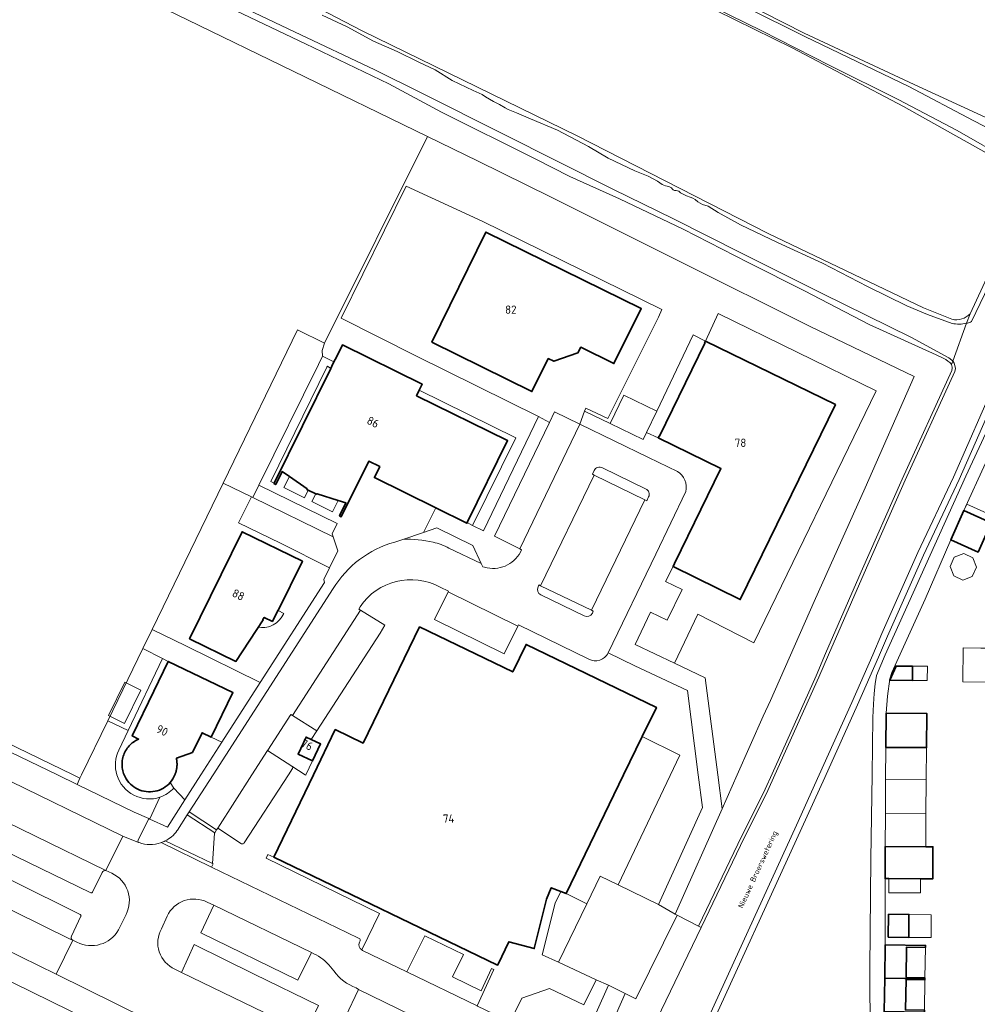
# Model space of a CAD drawing. Header units: metres. Extents: x 149984 to 156489, y 469398 to 478068.
# Tile 375 of 656: x 153092 to 153248, y 472963 to 473123. Entities that reach past the tile are written whole.
import ezdxf
from ezdxf.enums import TextEntityAlignment as Align

# ---------------------------------------------------------------- set-up
doc = ezdxf.new("R2010")
doc.units = ezdxf.units.M
doc.header["$LTSCALE"] = 0.75
for name, color, linetype, lineweight in [('B-WE-GR-BEPLANTING_CULTUUR_BOSPLANTSOEN-GV', 252, 'Continuous', 18), ('B-WE-GR-BEPLANTING_CULTUUR_HEESTERS-GV', 252, 'Continuous', 18), ('B-WE-GR-GRAS-GV', 252, 'Continuous', 13), ('B-WE-GR-GROENVOORZIENING-GV', 252, 'Continuous', 18), ('B-WE-OG-BEBOUWING-GV', 6, 'Continuous', 35), ('B-WE-OG-BEBOUWING-T18', 1, 'Continuous', 18), ('B-WE-OG-BEBOUWING_LUIFEL-GV', 6, 'Continuous', 18), ('B-WE-OG-BEBOUWING_OVERBOUWING-GV', 6, 'Continuous', 18), ('B-WE-OG-TERREIN_BEGROEID-GV', 252, 'Continuous', 18), ('B-WE-OG-TERREIN_ERF-GV', 252, 'Continuous', 18), ('B-WE-OG-TERREIN_OEVER-GV', 252, 'Continuous', 18), ('B-WE-OG-TOPOGRAFIE-T18', 7, 'Continuous', 18), ('B-WE-OG-WATER_SLOOT-GV', 252, 'Continuous', 18), ('B-WE-VH-GESLOTENVERHARDING_ASFALT-GV', 252, 'Continuous', 18), ('B-WE-VH-OPENVERHARDING_BETONELEMENT-GV', 252, 'Continuous', 18), ('B-WE-VH-OPENVERHARDING_BETONSTRAATSTEEN-GV', 252, 'Continuous', 18), ('B-WE-VH-OPENVERHARDING_TEGEL-GV', 252, 'Continuous', 18)]:
    doc.layers.add(name, color=color, linetype=linetype, lineweight=lineweight)
doc.styles.add('NLCS-ISO-M500-T18', font='NLCS-ISO.ttf', dxfattribs={"height": 0.9})
doc.styles.add('NLCS-ISO-M750-T18', font='NLCS-ISO.ttf', dxfattribs={"height": 1.35})

msp = doc.modelspace()

# ---------------------------------------------------------------- linework, layer by layer
at = {"layer": 'B-WE-GR-BEPLANTING_CULTUUR_BOSPLANTSOEN-GV', "flags": 128}
msp.add_lwpolyline([(153208.963, 473028.588), (153198.001, 473033.954), (153196.773, 473031.525), (153199.471, 473030.198), (153197.048, 473025.206), (153194.343, 473026.533), (153191.832, 473021.275), (153198.232, 473018.233), (153202.04, 473026.198), (153211.169, 473021.522), (153231.098, 473062.604), (153205.38, 473075.184), (153203.28, 473070.686), (153224.46, 473060.353)], close=True, dxfattribs=at)
at = {"layer": 'B-WE-GR-BEPLANTING_CULTUUR_HEESTERS-GV', "flags": 128}
for points in [[(153141.236, 473070.379), (153136.828, 473072.519), (153124.71, 473047.566), (153129.309, 473045.314), (153129.539, 473045.201), (153130.528, 473047.22), (153140.249, 473066.897), (153140.891, 473068.223), (153140.846, 473069.182)], [(153097.679, 473000), (153100.882, 472998.452), (153101.37, 472999.462), (153100.263, 473000), (153047.26, 473025.71), (153047.08, 473024.51), (153076.35, 473010.31)], [(153189.951, 473000), (153180.598, 472980.668), (153183.938, 472978.975), (153186.152, 472983.526), (153189.058, 472982.103), (153199.084, 473003.219), (153192.971, 473006.243)]]:
    msp.add_lwpolyline(points, close=True, dxfattribs=at)
at = {"layer": 'B-WE-GR-BEPLANTING_CULTUUR_HEESTERS-GV'}
for points in [[(153122.097, 472979.272, 0.4234719), (153115.589, 472977)], [(153114.649, 472974.947, 0.4424172), (153116.841, 472968.352)], [(153141.897, 472969.075, 0.1138551), (153139.074, 472971.046)], [(153146.386, 472965.296, -0.1558125), (153142.738, 472968.078)]]:
    msp.add_lwpolyline(points, format="xyb", dxfattribs=at)
at = {"layer": 'B-WE-GR-BEPLANTING_CULTUUR_HEESTERS-GV', "flags": 128}
for points in [[(153139.074, 472971.046), (153136.868, 472966.57), (153121.059, 472974.294), (153123.178, 472978.777), (153122.097, 472979.272)], [(153115.589, 472977), (153114.649, 472974.947)], [(153116.841, 472968.352), (153117.91, 472967.806), (153119.973, 472972.363), (153129.762, 472967.526), (153140.214, 472962.405), (153138.15, 472958.17), (153138.092, 472958.041)], [(153142.738, 472968.078), (153141.897, 472969.075)], [(153140.088, 472954.333), (153142.14, 472958.44), (153151.368, 472953.868), (153152.666, 472956.605), (153144.623, 472960.574), (153146.753, 472965.018), (153146.386, 472965.296)]]:
    msp.add_lwpolyline(points, dxfattribs=at)
at = {"layer": 'B-WE-GR-GRAS-GV', "flags": 128}
for points in [[(153254.427, 473098.312), (153235.559, 473108.918), (153217.422, 473118.472), (153105.98, 473173.32), (153067.642, 473192.846), (152948.175, 473260.492), (152942.698, 473263.593), (152939.628, 473256.245)], [(152949.829, 473263.97), (153064.257, 473199.769), (153124.185, 473168.151), (153173.008, 473144.51), (153219.373, 473120.856), (153237.279, 473112.528), (153255.822, 473104.006)], [(152939.242, 473232.577), (152949.428, 473226.095), (153019.271, 473187.676), (153047.356, 473173.105), (153073.046, 473158.58), (153095.032, 473147.871), (153117.984, 473136.578), (153147.326, 473121.274), (153182.356, 473104.168), (153213.522, 473088.237), (153238.792, 473076.113), (153243.448, 473074.259)], [(153246.39, 473075.141), (153252.608, 473088.532), (153255.713, 473095.675)]]:
    msp.add_lwpolyline(points, dxfattribs=at)
at = {"layer": 'B-WE-GR-GRAS-GV'}
msp.add_lwpolyline([(153243.448, 473074.259, 0.2693208), (153246.39, 473075.141)], format="xyb", dxfattribs=at)
at = {"layer": 'B-WE-GR-GROENVOORZIENING-GV', "flags": 128}
msp.add_lwpolyline([(153053.46, 473027.38), (153053.23, 473028.11), (153052.23, 473027.9), (153051.01, 473032.38), (153049.94, 473037.64), (153048.47, 473037.42), (153048.312, 473038.36), (153043.65, 473037.52), (153043.76, 473036.33), (153047.26, 473025.71), (153100.263, 473000), (153101.37, 472999.462), (153101.63, 473000), (153105.9, 473008.833), (153111.611, 473020.592), (153113.133, 473023.727), (153124.71, 473047.566), (153136.828, 473072.519), (153141.236, 473070.379), (153158.01, 473104.022), (153136.12, 473114.7), (153118.91, 473123.04), (153100.37, 473132.08)], dxfattribs=at)
at = {"layer": 'B-WE-OG-BEBOUWING-GV', "flags": 128}
for points in [[(153158.673, 473070.524), (153174.996, 473062.473), (153177.66, 473067.856), (153178.585, 473067.415), (153182.495, 473068.777), (153182.957, 473069.706), (153188.377, 473067.023), (153192.814, 473075.987), (153167.505, 473088.454)], [(153195.598, 473054.921), (153205.798, 473049.92), (153198.254, 473034.472), (153198.001, 473033.954), (153208.963, 473028.588), (153224.46, 473060.353), (153203.28, 473070.686), (153203.144, 473070.407), (153203.192, 473070.386), (153195.783, 473055.198), (153195.726, 473055.212)], [(153142.756, 473067.298), (153142.418, 473066.611), (153142.24, 473066.252), (153133.024, 473047.566), (153132.976, 473047.468), (153133.267, 473047.327), (153134.301, 473049.448), (153135.482, 473048.626), (153138.377, 473046.613), (153138.334, 473046.516), (153138.566, 473046.403), (153139.791, 473045.806), (153139.943, 473045.732), (153139.992, 473045.83), (153143.429, 473044.731), (153144.707, 473044.323), (153143.665, 473042.199), (153143.948, 473042.066), (153148.412, 473051.128), (153150.211, 473050.241), (153149.331, 473048.458), (153159.335, 473043.522), (153164.402, 473041.022), (153164.449, 473041.118), (153171.03, 473054.493), (153156.214, 473061.8), (153156.656, 473062.697), (153157.129, 473063.657), (153144.124, 473070.071), (153143.141, 473068.079)], [(153243.255, 473038.3), (153247.717, 473036.31), (153249.844, 473041.078), (153245.381, 473043.068)], [(153119.213, 473022.192), (153126.735, 473018.512), (153131.21, 473025.28), (153131.143, 473025.324), (153131.388, 473025.681), (153132.727, 473025.033), (153133.6, 473026.811), (153133.678, 473026.78), (153137.621, 473034.82), (153127.767, 473039.64)], [(153147.523, 473005.181), (153142.958, 473007.385), (153139.393, 473000), (153132.931, 472986.614), (153169.42, 472969.004), (153169.507, 472969.181), (153171.27, 472972.813), (153175.398, 472971.712), (153177.361, 472979.735), (153178.152, 472981.629), (153179.734, 472981.007), (153180.598, 472980.668), (153189.951, 473000), (153192.971, 473006.243), (153195.279, 473011.015), (153174.053, 473021.284), (153171.875, 473016.783), (153156.689, 473024.13)], [(153122.768, 473006.137), (153126.289, 473013.427), (153115.762, 473018.511), (153113.413, 473013.648), (153109.891, 473006.355), (153110.917, 473005.836), (153110.699, 473005.734), (153110.487, 473005.621), (153110.281, 473005.496), (153110.083, 473005.361), (153109.892, 473005.215), (153109.708, 473005.059), (153109.534, 473004.894), (153109.369, 473004.719), (153109.213, 473004.536), (153109.067, 473004.345), (153108.932, 473004.146), (153108.808, 473003.94), (153108.695, 473003.728), (153108.593, 473003.51), (153108.504, 473003.287), (153108.426, 473003.059), (153108.361, 473002.828), (153108.308, 473002.593), (153108.268, 473002.356), (153108.241, 473002.118), (153108.226, 473001.878), (153108.225, 473001.637), (153108.236, 473001.397), (153108.26, 473001.158), (153108.297, 473000.92), (153108.347, 473000.685), (153108.41, 473000.453), (153108.484, 473000.224), (153108.571, 473000), (153108.724, 472999.671), (153108.904, 472999.356), (153109.108, 472999.057), (153109.336, 472998.775), (153109.586, 472998.512), (153109.857, 472998.271), (153110.146, 472998.052), (153110.452, 472997.857), (153110.773, 472997.688), (153111.106, 472997.545), (153111.45, 472997.43), (153111.802, 472997.342), (153112.159, 472997.284), (153112.521, 472997.255), (153112.883, 472997.255), (153113.245, 472997.284), (153113.603, 472997.343), (153113.955, 472997.43), (153114.298, 472997.545), (153114.632, 472997.688), (153114.952, 472997.857), (153115.258, 472998.052), (153115.547, 472998.271), (153115.818, 472998.513), (153116.068, 472998.775), (153116.296, 472999.057), (153116.5, 472999.357), (153116.68, 472999.672), (153116.833, 473000), (153116.869, 473000.089), (153116.903, 473000.178), (153116.935, 473000.268), (153116.965, 473000.359), (153116.993, 473000.45), (153117.019, 473000.542), (153117.044, 473000.634), (153117.066, 473000.727), (153117.086, 473000.82), (153117.104, 473000.914), (153117.121, 473001.008), (153117.135, 473001.103), (153117.147, 473001.197), (153117.158, 473001.292), (153117.166, 473001.387), (153117.172, 473001.483), (153117.176, 473001.578), (153117.179, 473001.674), (153117.179, 473001.769), (153117.177, 473001.865), (153117.173, 473001.96), (153117.167, 473002.055), (153117.159, 473002.15), (153117.149, 473002.245), (153117.137, 473002.34), (153117.123, 473002.435), (153117.107, 473002.529), (153117.089, 473002.623), (153117.069, 473002.716), (153119.678, 473003.666), (153121.256, 473006.873)], [(153237.006, 473015.417), (153237.028, 473017.726), (153234.342, 473017.752), (153233.322, 473015.452)], [(153232.685, 473004.492), (153239.315, 473004.454), (153239.347, 473010.023), (153232.717, 473010.061)], [(153139.26, 473002.281), (153140.56, 473005.05), (153139.05, 473005.759), (153138.196, 473006.16), (153136.896, 473003.391)], [(153232.577, 472988.335), (153232.546, 472983.104), (153233.154, 472983.1), (153238.341, 472983.07), (153239.146, 472983.065), (153240.31, 472983.059), (153240.336, 472988.29), (153239.177, 472988.296)], [(153233.111, 472977.293), (153233.076, 472973.568), (153236.402, 472973.537), (153236.437, 472977.262)], [(153232.494, 472966.886), (153239.043, 472966.771), (153239.046, 472966.936), (153235.967, 472966.99), (153236.054, 472971.939), (153239.133, 472971.885), (153239.139, 472972.215), (153232.59, 472972.33)], [(153239.043, 472966.771), (153232.494, 472966.886), (153232.399, 472961.442), (153238.948, 472961.327), (153238.954, 472961.657), (153235.874, 472961.711), (153235.961, 472966.66), (153239.041, 472966.606)]]:
    msp.add_lwpolyline(points, close=True, dxfattribs=at)
at = {"layer": 'B-WE-OG-BEBOUWING_LUIFEL-GV', "flags": 128}
for points in [[(153245.381, 473043.068), (153249.844, 473041.078), (153250.316, 473042.136), (153245.853, 473044.127)], [(153133.678, 473026.78), (153133.6, 473026.811), (153132.727, 473025.033), (153131.388, 473025.681), (153131.143, 473025.324), (153131.21, 473025.28), (153130.402, 473024.058), (153130.931, 473024.005), (153131.461, 473024.026), (153131.794, 473024.077), (153132.104, 473024.152), (153132.384, 473024.244), (153132.651, 473024.354), (153132.865, 473024.461), (153133.126, 473024.614), (153133.394, 473024.804), (153133.608, 473024.982), (153133.847, 473025.214), (153134.148, 473025.577), (153134.277, 473025.765), (153134.443, 473026.049), (153134.561, 473026.292)], [(153248.179, 473020.663), (153245.284, 473020.692), (153245.228, 473015.172), (153249.454, 473015.129), (153249.51, 473020.649)], [(153237.028, 473017.726), (153237.006, 473015.417), (153239.42, 473015.394), (153239.442, 473017.703)], [(153236.437, 472977.262), (153236.402, 472973.537), (153240.051, 472973.502), (153240.087, 472977.227)], [(153239.133, 472971.885), (153236.054, 472971.939), (153235.967, 472966.99), (153239.046, 472966.936)], [(153239.041, 472966.606), (153235.961, 472966.66), (153235.874, 472961.711), (153238.954, 472961.657)]]:
    msp.add_lwpolyline(points, close=True, dxfattribs=at)
at = {"layer": 'B-WE-OG-BEBOUWING_OVERBOUWING-GV', "flags": 128}
for points in [[(153246.856, 473035.389), (153245.357, 473036.062), (153243.821, 473035.478), (153243.148, 473033.979), (153243.732, 473032.442), (153245.231, 473031.769), (153246.767, 473032.354), (153247.44, 473033.853)], [(153105.987, 473009.706), (153108.595, 473008.403), (153111.292, 473013.798), (153108.684, 473015.102)], [(153232.641, 472999.301), (153239.241, 472999.262), (153239.315, 473004.454), (153232.685, 473004.492)], [(153239.241, 472999.262), (153232.641, 472999.301), (153232.608, 472993.704), (153239.208, 472993.665)], [(153239.208, 472993.665), (153232.608, 472993.704), (153232.577, 472988.335), (153239.177, 472988.296)], [(153238.341, 472983.07), (153233.154, 472983.1), (153233.141, 472980.798), (153238.327, 472980.767)]]:
    msp.add_lwpolyline(points, close=True, dxfattribs=at)
at = {"layer": 'B-WE-OG-TERREIN_BEGROEID-GV', "flags": 128}
for points in [[(153100.37, 473132.08), (153118.91, 473123.04), (153136.12, 473114.7), (153158.01, 473104.022), (153166.229, 473100), (153178.02, 473094.23), (153199.31, 473083.55), (153220.24, 473073.15), (153237.296, 473064.922), (153229.28, 473046.8), (153220.99, 473028.28), (153213.86, 473012.15), (153212.68, 473009.57), (153208.451, 473000), (153205.989, 472994.483), (153198.329, 472977.318), (153198.688, 472977.142), (153202.166, 472975.374), (153208.541, 472988.73), (153213.008, 472997.704), (153214.136, 473000.206), (153221.322, 473016.139), (153222.85, 473019.797), (153228.662, 473033.081), (153235.354, 473048.225), (153243.421, 473065.894), (153243.498, 473066.29), (153243.492, 473066.451), (153243.437, 473066.679), (153243.374, 473066.891), (153243.265, 473067.048), (153243.116, 473067.197), (153242.793, 473067.428), (153242.449, 473067.69), (153242.133, 473067.84), (153240.885, 473068.457), (153229.972, 473073.41), (153219.403, 473078.865), (153210.263, 473083.495), (153199.629, 473088.932), (153189.259, 473093.887), (153181.204, 473097.529), (153175.526, 473100.393), (153160.28, 473107.996), (153151.693, 473112.614), (153138.114, 473119.129), (153126.843, 473124.5)], [(153230.131, 472957.24), (153230.06, 472968.44), (153230.23, 472986.33), (153230.42, 473000), (153230.58, 473009.38), (153230.68, 473011.55), (153230.8, 473013.26), (153230.94, 473014.83), (153231.17, 473016.21), (153232.58, 473019.6), (153242.93, 473042.54), (153245.72, 473048.67), (153250.05, 473058.01), (153252.78, 473063.58), (153254.67, 473067.24), (153256.14, 473069.74), (153260.05, 473075.82), (153275.501, 473099.966), (153282.83, 473111.42), (153283.03, 473129.84)], [(153250.72, 473064.5), (153243.71, 473048.54), (153237.88, 473036.24), (153232.04, 473023.03), (153230.56, 473019.6), (153227.15, 473011.81), (153221.82, 473000), (153218.12, 472991.83), (153202.348, 472957.388)], [(153251.62, 473064.062), (153244.62, 473048.125), (153238.789, 473035.824), (153232.957, 473022.63), (153231.477, 473019.201), (153228.064, 473011.404), (153222.731, 472999.588), (153219.005, 472991.4), (153203.294, 472957.056)], [(153203.294, 472957.056), (153219.005, 472991.4), (153222.731, 472999.588), (153228.064, 473011.404), (153231.477, 473019.201), (153232.957, 473022.63), (153238.789, 473035.824), (153244.62, 473048.125), (153251.62, 473064.062)], [(153110.239, 472956.392), (153105.96, 472958.51), (153071.76, 472975.3), (153027.64, 472996.91), (153027.549, 472997.024), (153027.55, 472997.17), (153028.904, 473000), (153029.11, 473000.43)], [(153103.159, 472980.816), (153080.887, 472991.582), (153079.274, 472988.236), (153101.41, 472977.257)], [(153104.99, 472984.117), (153103.419, 472980.895)], [(153106.55, 472983.982), (153105.603, 472984.41)], [(153101.538, 472977.025), (153101.518, 472976.979), (153100.007, 472973.731)], [(153107.668, 472974.758), (153108.876, 472977.254)], [(153100.187, 472973.064), (153100.87, 472972.748)], [(153180.149, 472954.011), (153181.86, 472953.232), (153181.908, 472953.21), (153187.459, 472965.721), (153185.499, 472966.623), (153183.474, 472962.539), (153177.89, 472965.219), (153173.368, 472963.643), (153171.479, 472959.749)]]:
    msp.add_lwpolyline(points, dxfattribs=at)
for points in [[(153205.283, 473000), (153205.989, 472994.483), (153208.451, 473000), (153212.68, 473009.57), (153213.86, 473012.15), (153220.99, 473028.28), (153229.28, 473046.8), (153237.296, 473064.922), (153220.24, 473073.15), (153199.31, 473083.55), (153178.02, 473094.23), (153166.229, 473100), (153158.01, 473104.022), (153141.236, 473070.379), (153140.846, 473069.182), (153140.891, 473068.223), (153142.756, 473067.298), (153143.141, 473068.079), (153144.124, 473070.071), (153157.129, 473063.657), (153156.656, 473062.697), (153172.368, 473054.948), (153165.342, 473040.667), (153167.092, 473039.783), (153176.06, 473058.392), (153156.223, 473068.22), (153143.94, 473074.447), (153154.536, 473095.957), (153166.89, 473090.262), (153196.167, 473075.84), (153195.646, 473074.592), (153187.384, 473058.081), (153183.795, 473059.77), (153183.582, 473059.273), (153187.782, 473057.261), (153190.002, 473061.884), (153195.355, 473059.297), (153201.279, 473071.71), (153203.28, 473070.686), (153205.38, 473075.184), (153231.098, 473062.604), (153211.169, 473021.522), (153202.04, 473026.198), (153198.232, 473018.233), (153203.255, 473015.846)], [(153130.528, 473047.22), (153129.539, 473045.201), (153142.622, 473038.794), (153142.445, 473039.316), (153143.252, 473040.955)], [(153179.316, 472969.471), (153183.938, 472978.975), (153180.598, 472980.668), (153179.734, 472981.007), (153178.799, 472979.103), (153176.694, 472970.684)], [(153198.688, 472977.142), (153191.963, 472963.492), (153190.186, 472964.359), (153184.734, 472951.924), (153188.965, 472949.998), (153189.112, 472950.323), (153190.801, 472949.562), (153194.631, 472958.292), (153195.406, 472960.232), (153202.579, 472975.164), (153202.166, 472975.374)], [(153166.065, 472962.372), (153168.821, 472968.318), (153168.441, 472968.434), (153166.716, 472964.822), (153162.059, 472967.081), (153163.84, 472970.737), (153157.531, 472973.79), (153154.618, 472967.916)]]:
    msp.add_lwpolyline(points, close=True, dxfattribs=at)
at = {"layer": 'B-WE-OG-TERREIN_BEGROEID-GV'}
for points in [[(153105.603, 472984.41, 0.4390948), (153104.99, 472984.117)], [(153108.876, 472977.254, 0.4254117), (153106.55, 472983.982)], [(153103.419, 472980.895, -0.3736418), (153103.159, 472980.816)], [(153101.41, 472977.257, -0.3548333), (153101.538, 472977.025)], [(153100.87, 472972.748, 0.3977838), (153107.668, 472974.758)], [(153100.007, 472973.731, 0.4315125), (153100.187, 472973.064)]]:
    msp.add_lwpolyline(points, format="xyb", dxfattribs=at)
at = {"layer": 'B-WE-OG-TERREIN_ERF-GV', "flags": 128}
for points in [[(153177.865, 473057.451), (153178.686, 473059.147), (153182.81, 473057.15), (153183.582, 473059.273), (153183.795, 473059.77), (153187.384, 473058.081), (153195.646, 473074.592), (153196.167, 473075.84), (153166.89, 473090.262), (153154.536, 473095.957), (153143.94, 473074.447), (153156.223, 473068.22), (153176.06, 473058.392)], [(153192.814, 473075.987), (153188.377, 473067.023), (153182.957, 473069.706), (153182.495, 473068.777), (153178.585, 473067.415), (153177.66, 473067.856), (153174.996, 473062.473), (153158.673, 473070.524), (153167.505, 473088.454)], [(153195.598, 473054.921), (153195.726, 473055.212), (153195.783, 473055.198), (153203.192, 473070.386), (153203.144, 473070.407), (153203.28, 473070.686), (153201.279, 473071.71), (153195.355, 473059.297), (153193.679, 473055.817)], [(153141.7, 473066.599), (153141.615, 473066.452), (153132.486, 473047.834), (153133.024, 473047.566), (153142.24, 473066.252)], [(153135.482, 473048.626), (153134.576, 473046.86), (153137.94, 473045.169), (153138.566, 473046.403), (153138.334, 473046.516), (153138.377, 473046.613)], [(153139.131, 473044.536), (153142.523, 473042.868), (153143.429, 473044.731), (153139.992, 473045.83), (153139.943, 473045.732), (153139.791, 473045.806)], [(153237.028, 473017.726), (153237.006, 473015.417), (153233.322, 473015.452), (153234.342, 473017.752)], [(153236.437, 472977.262), (153236.402, 472973.537), (153233.076, 472973.568), (153233.111, 472977.293)]]:
    msp.add_lwpolyline(points, close=True, dxfattribs=at)
for points in [[(153252.44, 473058.52), (153245.381, 473043.068), (153249.844, 473041.078)], [(153247.717, 473036.31), (153243.255, 473038.3), (153239.07, 473028.66), (153233.67, 473016.71), (153233.31, 473015.64), (153232.97, 473012.84), (153232.717, 473010.061), (153239.347, 473010.023), (153239.315, 473004.454), (153232.685, 473004.492), (153232.641, 472999.301), (153232.608, 472993.704), (153232.577, 472988.335), (153239.177, 472988.296), (153240.336, 472988.29), (153240.31, 472983.059), (153239.146, 472983.065), (153238.341, 472983.07), (153233.154, 472983.1), (153232.546, 472983.104), (153232.59, 472972.33), (153239.139, 472972.215), (153239.133, 472971.885), (153236.054, 472971.939), (153235.967, 472966.99), (153239.046, 472966.936), (153239.043, 472966.771), (153239.041, 472966.606), (153235.961, 472966.66), (153235.874, 472961.711)], [(153184.273, 473018.876), (153172.812, 473024.443), (153172.728, 473024.272), (153170.497, 473019.734), (153159.132, 473025.32), (153161.348, 473029.829), (153161.408, 473029.952), (153160.036, 473030.612)], [(153146.998, 473027.4), (153146.798, 473027.036), (153147.074, 473026.867), (153151.067, 473024.426), (153150.264, 473023.132), (153139.983, 473007.205), (153139.05, 473005.759), (153140.56, 473005.05), (153139.26, 473002.281), (153138.189, 473000), (153138.164, 472999.946), (153138.081, 473000), (153135.907, 473001.418)], [(153139.393, 473000), (153142.958, 473007.385), (153147.523, 473005.181), (153156.689, 473024.13), (153171.875, 473016.783), (153174.053, 473021.284), (153195.279, 473011.015), (153192.971, 473006.243), (153199.084, 473003.219), (153189.058, 472982.103), (153195.647, 472978.877), (153202.787, 472994.71), (153202.105, 473000), (153200.331, 473013.766), (153191.791, 473017.803), (153187.43, 473019.91), (153187.417, 473019.883)], [(153135.994, 473001.038), (153135.319, 473000), (153128.131, 472988.938)], [(153147.276, 472971.474), (153150.177, 472977.436), (153131.724, 472986.418), (153131.975, 472987.016), (153132.931, 472986.614), (153139.393, 473000)], [(153127.698, 472988.802), (153123.81, 472991.347), (153123.627, 472991.062), (153123.324, 472990.59), (153123.283, 472990.526), (153122.967, 472985.559), (153123.054, 472985.512), (153122.804, 472984.996), (153144.856, 472974.324), (153146.855, 472973.333)], [(153147.013, 472972.953), (153146.919, 472972.749)]]:
    msp.add_lwpolyline(points, dxfattribs=at)
at = {"layer": 'B-WE-OG-TERREIN_ERF-GV'}
for points in [[(153160.036, 473030.612, 0.3873275), (153146.998, 473027.4)], [(153187.417, 473019.883, -0.4233175), (153184.273, 473018.876)], [(153135.907, 473001.418, -0.3970422), (153135.994, 473001.038)], [(153128.131, 472988.938, -0.4202151), (153127.698, 472988.802)], [(153146.919, 472972.749, 0.3993135), (153147.276, 472971.474)], [(153146.855, 472973.333, -0.4007474), (153147.013, 472972.953)]]:
    msp.add_lwpolyline(points, format="xyb", dxfattribs=at)
at = {"layer": 'B-WE-OG-TERREIN_OEVER-GV', "flags": 128}
for points in [[(153255.822, 473104.006), (153237.279, 473112.528), (153219.373, 473120.856), (153173.008, 473144.51), (153124.185, 473168.151), (153064.257, 473199.769), (152949.829, 473263.97)], [(152948.175, 473260.492), (153067.642, 473192.846), (153105.98, 473173.32), (153217.422, 473118.472), (153235.559, 473108.918), (153254.427, 473098.312)], [(153255.31, 473098.535), (153252.848, 473100.131), (153244.284, 473105.014), (153234.688, 473110.081), (153223.556, 473115.638), (153212.451, 473121.258), (153199.263, 473127.758), (153188.592, 473133.049), (153167.374, 473143.816), (153145.619, 473154.475), (153126.208, 473164.119), (153098.441, 473177.812), (153076.78, 473189.124), (153055.955, 473200.364), (153034.411, 473212.225), (153010.616, 473225.629), (152998.553, 473232.469), (152987.213, 473239.202), (152974.705, 473246.443), (152963.203, 473253.057), (152952.307, 473259.153), (152949.291, 473260.704)], [(153243.448, 473074.259), (153238.792, 473076.113), (153213.522, 473088.237), (153182.356, 473104.168), (153147.326, 473121.274), (153117.984, 473136.578), (153095.032, 473147.871), (153073.046, 473158.58), (153047.356, 473173.105), (153019.271, 473187.676), (152949.428, 473226.095), (152939.242, 473232.577)], [(153200.477, 473129.817), (153219.499, 473120.324), (153236.418, 473112.178), (153246.888, 473106.666), (153250.501, 473104.821), (153251.622, 473104.403), (153255.286, 473102.534), (153259.123, 473103.328), (153272.087, 473129.257)], [(153126.843, 473124.5), (153138.114, 473119.129), (153151.693, 473112.614), (153160.28, 473107.996), (153175.526, 473100.393), (153181.204, 473097.529), (153189.259, 473093.887), (153199.629, 473088.932), (153210.263, 473083.495), (153219.403, 473078.865), (153229.972, 473073.41), (153240.885, 473068.457), (153242.133, 473067.84), (153242.449, 473067.69), (153242.793, 473067.428), (153243.116, 473067.197), (153243.265, 473067.048), (153243.374, 473066.891), (153243.576, 473067.444), (153243.44, 473067.58), (153242.924, 473067.962), (153236.845, 473071.262), (153222.309, 473078.471), (153209.06, 473085.081), (153198.076, 473090.63), (153188.217, 473095.474), (153170.27, 473104.499), (153156.953, 473111.183), (153149.43, 473114.885), (153136.329, 473121.111), (153125.445, 473126.297)], [(153140.853, 473123.816), (153144.905, 473121.907), (153149.217, 473119.588), (153153.059, 473117.92), (153156.588, 473116.148), (153159.221, 473114.923), (153162.033, 473113.175), (153165.419, 473111.522), (153166.906, 473110.862), (153167.416, 473110.519), (153168.75, 473109.733), (153169.744, 473109.249), (153170.645, 473108.735), (153171.142, 473108.417), (153172.49, 473107.885), (153174.799, 473106.923), (153179.193, 473105.068), (153184.212, 473102.392), (153187.433, 473100.515), (153191.759, 473098.432), (153193.939, 473097.579), (153195.446, 473096.781), (153196.206, 473096.196), (153196.787, 473095.998), (153197.317, 473095.9), (153197.759, 473095.651), (153197.879, 473095.515), (153198.02, 473095.364), (153198.24, 473095.261), (153198.52, 473095.233), (153198.954, 473095.111), (153199.235, 473094.869), (153199.677, 473094.627), (153200.17, 473094.398), (153200.771, 473094.149), (153201.245, 473093.982), (153201.624, 473093.766), (153202.059, 473093.416), (153202.792, 473092.983), (153203.714, 473092.695), (153205.343, 473091.639), (153209.011, 473089.638), (153215.04, 473086.781), (153222.348, 473083.392), (153229.683, 473079.612), (153236.116, 473076.464), (153239.459, 473075.056), (153243.461, 473073.595)], [(153256.365, 473097.139), (153255.713, 473095.675), (153252.608, 473088.532), (153246.39, 473075.141), (153245.83, 473073.61)], [(153246.463, 473073.794), (153246.648, 473073.898), (153254.341, 473089.943), (153256.513, 473095.994)], [(153245.83, 473073.61), (153246.39, 473075.141)]]:
    msp.add_lwpolyline(points, dxfattribs=at)
at = {"layer": 'B-WE-OG-TERREIN_OEVER-GV'}
for points in [[(153246.39, 473075.141, -0.2693208), (153243.448, 473074.259)], [(153245.83, 473073.61, 0.0304047), (153246.463, 473073.794)], [(153243.461, 473073.595, 0.1093168), (153245.83, 473073.61)]]:
    msp.add_lwpolyline(points, format="xyb", dxfattribs=at)
at = {"layer": 'B-WE-OG-TERREIN_OEVER-GV', "flags": 128}
msp.add_lwpolyline([(153243.374, 473066.891), (153243.437, 473066.679), (153243.492, 473066.451), (153243.498, 473066.29), (153243.421, 473065.894), (153235.354, 473048.225), (153228.662, 473033.081), (153222.85, 473019.797), (153221.322, 473016.139), (153214.136, 473000.206), (153213.008, 472997.704), (153208.541, 472988.73), (153202.166, 472975.374), (153202.579, 472975.164), (153208.99, 472988.51), (153213.46, 472997.49), (153214.592, 473000), (153221.78, 473015.94), (153223.31, 473019.6), (153229.12, 473032.88), (153235.81, 473048.02), (153243.9, 473065.74), (153244, 473066.25), (153243.99, 473066.52), (153243.83, 473067.11), (153243.65, 473067.37), (153243.576, 473067.444)], close=True, dxfattribs=at)
at = {"layer": 'B-WE-OG-WATER_SLOOT-GV', "flags": 128}
for points in [[(153251.622, 473104.403), (153250.501, 473104.821), (153246.888, 473106.666), (153236.418, 473112.178), (153219.499, 473120.324), (153200.477, 473129.817), (153182.027, 473139.159), (153160.524, 473149.646), (153139.067, 473160.305), (153122.559, 473168.266), (153102.565, 473178.244), (153084.997, 473187.48), (153066.115, 473197.797), (153044.811, 473209.715), (153027.336, 473219.271), (153011.769, 473227.893), (153007.024, 473230.614), (152997.959, 473235.897), (152988.161, 473241.468), (152979.76, 473246.411), (152973.719, 473249.905), (152962.192, 473256.357), (152954.252, 473260.867), (152950.418, 473262.944)], [(152949.291, 473260.704), (152952.307, 473259.153), (152963.203, 473253.057), (152974.705, 473246.443), (152987.213, 473239.202), (152998.553, 473232.469), (153010.616, 473225.629), (153034.411, 473212.225), (153055.955, 473200.364), (153076.78, 473189.124), (153098.441, 473177.812), (153126.208, 473164.119), (153145.619, 473154.475), (153167.374, 473143.816), (153188.592, 473133.049), (153199.263, 473127.758), (153212.451, 473121.258), (153223.556, 473115.638), (153234.688, 473110.081), (153244.284, 473105.014), (153252.848, 473100.131), (153255.31, 473098.535)], [(153125.445, 473126.297), (153136.329, 473121.111), (153149.43, 473114.885), (153156.953, 473111.183), (153170.27, 473104.499), (153188.217, 473095.474), (153198.076, 473090.63), (153209.06, 473085.081), (153222.309, 473078.471), (153236.845, 473071.262), (153242.924, 473067.962)], [(153243.461, 473073.595), (153239.459, 473075.056), (153236.116, 473076.464), (153229.683, 473079.612), (153222.348, 473083.392), (153215.04, 473086.781), (153209.011, 473089.638), (153205.343, 473091.639), (153203.714, 473092.695), (153202.792, 473092.983), (153202.059, 473093.416), (153201.624, 473093.766), (153201.245, 473093.982), (153200.771, 473094.149), (153200.17, 473094.398), (153199.677, 473094.627), (153199.235, 473094.869), (153198.954, 473095.111), (153198.52, 473095.233), (153198.24, 473095.261), (153198.02, 473095.364), (153197.879, 473095.515), (153197.759, 473095.651), (153197.317, 473095.9), (153196.787, 473095.998), (153196.206, 473096.196), (153195.446, 473096.781), (153193.939, 473097.579), (153191.759, 473098.432), (153187.433, 473100.515), (153184.212, 473102.392), (153179.193, 473105.068), (153174.799, 473106.923), (153172.49, 473107.885), (153171.142, 473108.417), (153170.645, 473108.735), (153169.744, 473109.249), (153168.75, 473109.733), (153167.416, 473110.519), (153166.906, 473110.862), (153165.419, 473111.522), (153162.033, 473113.175), (153159.221, 473114.923), (153156.588, 473116.148), (153153.059, 473117.92), (153149.217, 473119.588), (153144.905, 473121.907), (153140.853, 473123.816)], [(153256.513, 473095.994), (153254.341, 473089.943), (153246.648, 473073.898), (153246.463, 473073.794)], [(153245.83, 473073.61), (153243.576, 473067.444), (153243.65, 473067.37), (153243.83, 473067.11), (153243.99, 473066.52), (153244, 473066.25), (153243.9, 473065.74), (153235.81, 473048.02), (153229.12, 473032.88), (153223.31, 473019.6), (153221.78, 473015.94), (153214.592, 473000), (153213.46, 472997.49), (153208.99, 472988.51), (153202.579, 472975.164), (153195.406, 472960.232)], [(153242.924, 473067.962), (153243.44, 473067.58), (153243.576, 473067.444), (153245.83, 473073.61)], [(153202.348, 472957.388), (153218.12, 472991.83), (153221.82, 473000), (153227.15, 473011.81), (153230.56, 473019.6), (153232.04, 473023.03), (153237.88, 473036.24), (153243.71, 473048.54), (153250.72, 473064.5)]]:
    msp.add_lwpolyline(points, dxfattribs=at)
at = {"layer": 'B-WE-OG-WATER_SLOOT-GV'}
for points in [[(153246.463, 473073.794, -0.0304047), (153245.83, 473073.61)], [(153245.83, 473073.61, -0.1093168), (153243.461, 473073.595)]]:
    msp.add_lwpolyline(points, format="xyb", dxfattribs=at)
at = {"layer": 'B-WE-VH-GESLOTENVERHARDING_ASFALT-GV', "flags": 128}
for points in [[(153250.05, 473058.01), (153245.72, 473048.67), (153242.93, 473042.54), (153232.58, 473019.6), (153231.17, 473016.21), (153230.94, 473014.83), (153230.8, 473013.26), (153230.68, 473011.55), (153230.58, 473009.38), (153230.42, 473000), (153230.23, 472986.33), (153230.06, 472968.44), (153230.131, 472957.24)], [(153232.399, 472961.442), (153232.494, 472966.886), (153232.59, 472972.33), (153232.546, 472983.104), (153232.577, 472988.335), (153232.608, 472993.704), (153232.641, 472999.301), (153232.685, 473004.492), (153232.717, 473010.061), (153232.97, 473012.84), (153233.31, 473015.64), (153233.67, 473016.71), (153239.07, 473028.66), (153243.255, 473038.3), (153245.381, 473043.068), (153252.44, 473058.52)], [(153082.269, 472995.513), (153082.367, 472995.717), (153105.603, 472984.41), (153108.329, 472990.047), (153087.8, 473000), (153044.898, 473020.8), (153042.233, 473015.067), (153043.242, 473014.581), (153061.973, 473005.55), (153061.888, 473005.372), (153062.655, 473004.99)]]:
    msp.add_lwpolyline(points, dxfattribs=at)
msp.add_lwpolyline([(153031.198, 473000), (153097.469, 472967.56), (153100.187, 472973.064), (153099.77, 472973.245), (153076.949, 472984.478), (153076.991, 472984.563), (153076.19, 472984.954), (153076.149, 472984.871), (153057.414, 472994.093), (153057.459, 472994.186), (153056.686, 472994.526), (153056.657, 472994.466), (153045.406, 473000), (153037.506, 473003.886), (153035.463, 473004.89), (153017.101, 473013.914), (153017.09, 473013.92), (153014.589, 473015.149), (153011.808, 473009.528), (153012.491, 473009.199), (153024.99, 473003.04), (153028.93, 473001.11)], close=True, dxfattribs=at)
at = {"layer": 'B-WE-VH-OPENVERHARDING_BETONELEMENT-GV', "flags": 128}
msp.add_lwpolyline([(153123.324, 472990.59), (153123.627, 472991.062), (153119.17, 472993.981), (153118.846, 472993.478)], close=True, dxfattribs=at)
at = {"layer": 'B-WE-VH-OPENVERHARDING_BETONELEMENT-GV'}
msp.add_lwpolyline([(153115.241, 472989.246, -0.0349361), (153114.59, 472988.971)], format="xyb", dxfattribs=at)
at = {"layer": 'B-WE-VH-OPENVERHARDING_BETONELEMENT-GV', "flags": 128}
for points in [[(153114.59, 472988.971), (153122.804, 472984.996)], [(153122.804, 472984.996), (153123.054, 472985.512), (153122.967, 472985.559), (153115.241, 472989.246)]]:
    msp.add_lwpolyline(points, dxfattribs=at)
at = {"layer": 'B-WE-VH-OPENVERHARDING_BETONSTRAATSTEEN-GV', "flags": 128}
for points in [[(153195.355, 473059.297), (153190.002, 473061.884), (153187.782, 473057.261), (153193.116, 473054.649), (153193.679, 473055.817)], [(153173.025, 473036.833), (153182.81, 473057.15), (153178.686, 473059.147), (153177.865, 473057.451), (153168.884, 473038.887)], [(153193.429, 473044.845), (153185.151, 473048.86), (153176.429, 473030.832), (153184.713, 473026.856)], [(153142.044, 473033.766), (153134.019, 473037.793), (153127.203, 473041.096), (153129.309, 473045.314), (153124.71, 473047.566), (153113.133, 473023.727), (153118.615, 473021.014), (153130.732, 473015.042), (153141.223, 473031.372), (153141.088, 473031.826)], [(153119.213, 473022.192), (153127.767, 473039.64), (153137.621, 473034.82), (153133.678, 473026.78), (153133.6, 473026.811), (153132.727, 473025.033), (153131.388, 473025.681), (153131.143, 473025.324), (153131.21, 473025.28), (153126.735, 473018.512)], [(153161.348, 473029.829), (153159.132, 473025.32), (153170.497, 473019.734), (153172.728, 473024.272)], [(153135.999, 473009.678), (153139.983, 473007.205), (153150.264, 473023.132), (153151.067, 473024.426), (153147.074, 473026.867)], [(153114.834, 473018.959), (153115.762, 473018.511), (153126.289, 473013.427), (153122.768, 473006.137), (153124.496, 473005.334), (153130.732, 473015.042), (153118.615, 473021.014), (153113.133, 473023.727), (153111.611, 473020.592)], [(153105.9, 473008.833), (153109.238, 473007.22), (153114.834, 473018.959), (153111.611, 473020.592)], [(153116.681, 472997.863), (153118.455, 472995.93), (153121.069, 473000), (153124.496, 473005.334), (153122.768, 473006.137), (153121.256, 473006.873), (153119.678, 473003.666), (153117.069, 473002.716), (153117.089, 473002.623), (153117.107, 473002.529), (153117.123, 473002.435), (153117.137, 473002.34), (153117.149, 473002.245), (153117.159, 473002.15), (153117.167, 473002.055), (153117.173, 473001.96), (153117.177, 473001.865), (153117.179, 473001.769), (153117.179, 473001.674), (153117.176, 473001.578), (153117.172, 473001.483), (153117.166, 473001.387), (153117.158, 473001.292), (153117.147, 473001.197), (153117.135, 473001.103), (153117.121, 473001.008), (153117.104, 473000.914), (153117.086, 473000.82), (153117.066, 473000.727), (153117.044, 473000.634), (153117.019, 473000.542), (153116.993, 473000.45), (153116.965, 473000.359), (153116.935, 473000.268), (153116.903, 473000.178), (153116.869, 473000.089), (153116.833, 473000), (153116.68, 472999.672), (153116.5, 472999.357), (153116.296, 472999.057), (153116.068, 472998.775)], [(153139.074, 472971.046), (153123.178, 472978.777), (153121.059, 472974.294), (153136.868, 472966.57)], [(153138.15, 472958.17), (153140.214, 472962.405), (153129.762, 472967.526), (153119.973, 472972.363), (153117.91, 472967.806), (153138.092, 472958.041)], [(153154.236, 472955.839), (153170.278, 472948.023), (153172.472, 472952.497), (153146.753, 472965.018), (153144.623, 472960.574), (153152.666, 472956.605)]]:
    msp.add_lwpolyline(points, close=True, dxfattribs=at)
for points in [[(153198.705, 473049.453), (153193.986, 473051.738), (153182.81, 473057.15), (153173.025, 473036.833), (153173.3, 473036.697), (153173.135, 473036.322)], [(153186.484, 473050.035), (153193.537, 473046.619)], [(153176.429, 473030.832), (153185.151, 473048.86), (153184.862, 473049), (153185.162, 473049.619)], [(153194.028, 473045.299), (153193.748, 473044.69), (153193.429, 473044.845), (153184.713, 473026.856), (153185.002, 473026.717), (153184.883, 473026.369)], [(153187.417, 473019.883), (153187.43, 473019.91), (153195.177, 473035.984), (153200.087, 473046.171)], [(153161.485, 473036.967), (153166.763, 473034.435), (153165.377, 473037.407), (153159.535, 473040.253), (153157.329, 473039.508), (153153.984, 473038.379)], [(153153.984, 473038.379), (153152.644, 473037.927)], [(153167.277, 473033.844), (153167.003, 473033.922), (153166.763, 473034.435), (153161.485, 473036.967)], [(153160.036, 473030.612), (153161.408, 473029.952), (153161.348, 473029.829), (153172.728, 473024.272), (153172.812, 473024.443), (153184.273, 473018.876)], [(153175.998, 473030.68), (153176.14, 473030.971), (153176.429, 473030.832)], [(153142.621, 473030.36), (153123.05, 473000), (153119.17, 472993.981), (153123.627, 472991.062), (153123.81, 472991.347), (153129.368, 473000), (153131.94, 473004.005), (153131.975, 473004.059), (153135.703, 473009.862), (153135.999, 473009.678), (153147.074, 473026.867), (153146.798, 473027.036), (153146.998, 473027.4)], [(153183.529, 473025.914), (153176.454, 473029.332)], [(153110.856, 472989.379), (153112.569, 472992.882), (153110.183, 472993.956), (153100.882, 472998.452), (153097.679, 473000), (153076.35, 473010.31), (153047.08, 473024.51), (153046.916, 473024.526), (153046.79, 473024.42), (153045.26, 473021.23)], [(153044.63, 473020.93), (153044.898, 473020.8), (153087.8, 473000), (153108.329, 472990.047), (153110.905, 472989.019)], [(153116.681, 472997.863), (153116.068, 472998.775), (153115.818, 472998.513), (153115.547, 472998.271), (153115.258, 472998.052), (153114.952, 472997.857), (153114.632, 472997.688), (153114.298, 472997.545), (153113.955, 472997.43), (153113.603, 472997.343), (153113.245, 472997.284), (153112.883, 472997.255), (153112.521, 472997.255), (153112.159, 472997.284), (153111.802, 472997.342), (153111.45, 472997.43), (153111.106, 472997.545), (153110.773, 472997.688), (153110.452, 472997.857), (153110.146, 472998.052), (153109.857, 472998.271), (153109.586, 472998.512), (153109.336, 472998.775), (153109.108, 472999.057), (153108.904, 472999.356), (153108.724, 472999.671), (153108.571, 473000), (153108.484, 473000.224), (153108.41, 473000.453), (153108.347, 473000.685), (153108.297, 473000.92), (153108.26, 473001.158), (153108.236, 473001.397), (153108.225, 473001.637), (153108.226, 473001.878), (153108.241, 473002.118), (153108.268, 473002.356), (153108.308, 473002.593), (153108.361, 473002.828), (153108.426, 473003.059), (153108.504, 473003.287), (153108.593, 473003.51), (153108.695, 473003.728), (153108.808, 473003.94), (153108.932, 473004.146), (153109.067, 473004.345), (153109.213, 473004.536), (153109.369, 473004.719), (153109.534, 473004.894), (153109.708, 473005.059), (153109.892, 473005.215), (153110.083, 473005.361), (153110.281, 473005.496), (153110.487, 473005.621), (153110.699, 473005.734), (153110.917, 473005.836), (153109.891, 473006.355), (153113.413, 473013.648), (153115.762, 473018.511), (153114.834, 473018.959), (153109.238, 473007.22), (153107.699, 473004.033)], [(153107.699, 473004.033), (153109.238, 473007.22), (153105.9, 473008.833), (153101.63, 473000), (153101.37, 472999.462), (153100.882, 472998.452), (153110.183, 472993.956), (153112.569, 472992.882), (153112.747, 472992.801), (153112.759, 472992.826), (153114.397, 472996.363)], [(153135.907, 473001.418), (153131.94, 473004.005), (153129.368, 473000), (153123.81, 472991.347), (153127.698, 472988.802)], [(153029.11, 473000.43), (153028.904, 473000), (153027.55, 472997.17), (153027.549, 472997.024), (153027.64, 472996.91), (153071.76, 472975.3), (153105.96, 472958.51), (153110.239, 472956.392)], [(153097.469, 472967.56), (153031.198, 473000), (153028.93, 473001.11)], [(153128.131, 472988.938), (153135.319, 473000), (153135.994, 473001.038)], [(153105.603, 472984.41), (153082.367, 472995.717), (153082.269, 472995.513)], [(153082.497, 472994.923), (153080.887, 472991.582), (153103.159, 472980.816)], [(153115.241, 472989.246), (153122.967, 472985.559), (153123.283, 472990.526), (153123.324, 472990.59), (153118.846, 472993.478), (153117.246, 472990.996), (153117.173, 472990.893)], [(153110.905, 472989.019), (153108.329, 472990.047), (153105.603, 472984.41), (153106.55, 472983.982)], [(153146.855, 472973.333), (153144.856, 472974.324), (153122.804, 472984.996), (153114.59, 472988.971), (153114.514, 472988.945)], [(153101.41, 472977.257), (153079.274, 472988.236), (153077.613, 472984.79)], [(153076.991, 472984.563), (153076.949, 472984.478), (153099.77, 472973.245), (153100.187, 472973.064)], [(153103.419, 472980.895), (153104.99, 472984.117)], [(153122.097, 472979.272), (153123.178, 472978.777), (153139.074, 472971.046)], [(153100.007, 472973.731), (153101.518, 472976.979), (153101.538, 472977.025)], [(153108.876, 472977.254), (153107.668, 472974.758)], [(153114.649, 472974.947), (153115.589, 472977)], [(153100.87, 472972.748), (153100.187, 472973.064), (153097.469, 472967.56)], [(153146.919, 472972.749), (153147.013, 472972.953)], [(153174.026, 472958.516), (153171.479, 472959.749), (153166.131, 472962.34), (153166.065, 472962.372), (153154.618, 472967.916), (153147.402, 472971.411)], [(153138.092, 472958.041), (153117.91, 472967.806), (153116.841, 472968.352)], [(153141.897, 472969.075), (153142.738, 472968.078)], [(153097.469, 472967.56), (153112.338, 472960.216), (153112.394, 472960.33)], [(153110.502, 472956.487), (153112.338, 472960.216), (153097.469, 472967.56)], [(153146.386, 472965.296), (153146.753, 472965.018), (153172.472, 472952.497), (153172.864, 472952.328)]]:
    msp.add_lwpolyline(points, dxfattribs=at)
at = {"layer": 'B-WE-VH-OPENVERHARDING_BETONSTRAATSTEEN-GV'}
for points in [[(153185.162, 473049.619, -0.4431813), (153186.484, 473050.035)], [(153200.087, 473046.171, 0.3332607), (153198.705, 473049.453)], [(153193.537, 473046.619, -0.4293211), (153194.028, 473045.299)], [(153152.644, 473037.927, 0.190101), (153142.621, 473030.36)], [(153153.984, 473038.379, -0.0708277), (153158.925, 473037.935)], [(153158.925, 473037.935, 0.0708277), (153153.984, 473038.379)], [(153158.925, 473037.935, -0.0656864), (153161.485, 473036.967)], [(153161.485, 473036.967, 0.0656864), (153158.925, 473037.935)], [(153173.135, 473036.322, -0.3550784), (153167.277, 473033.844)], [(153146.998, 473027.4, -0.3873275), (153160.036, 473030.612)], [(153176.454, 473029.332, -0.4066686), (153175.998, 473030.68)], [(153184.883, 473026.369, -0.3889734), (153183.529, 473025.914)], [(153184.273, 473018.876, 0.4233175), (153187.417, 473019.883)], [(153107.699, 473004.033, 0.1892064), (153107.392, 473000)], [(153107.392, 473000, -0.1892064), (153107.699, 473004.033)], [(153107.392, 473000, 0.419087), (153114.397, 472996.363)], [(153114.397, 472996.363, -0.419087), (153107.392, 473000)], [(153135.994, 473001.038, 0.3970422), (153135.907, 473001.418)], [(153114.397, 472996.363, 0.1183502), (153116.681, 472997.863)], [(153117.173, 472990.893, -0.0612364), (153116.294, 472989.942)], [(153110.905, 472989.019, -0.4083302), (153110.856, 472989.379)], [(153111.013, 472988.968, -0.1198739), (153110.905, 472989.019)], [(153114.514, 472988.945, -0.1642373), (153111.013, 472988.968)], [(153116.294, 472989.942, -0.0588881), (153115.241, 472989.246)], [(153127.698, 472988.802, 0.4202151), (153128.131, 472988.938)], [(153104.99, 472984.117, -0.4390948), (153105.603, 472984.41)], [(153106.55, 472983.982, -0.4254117), (153108.876, 472977.254)], [(153103.159, 472980.816, 0.3736418), (153103.419, 472980.895)], [(153115.589, 472977, -0.4234719), (153122.097, 472979.272)], [(153101.538, 472977.025, 0.3548333), (153101.41, 472977.257)], [(153107.668, 472974.758, -0.3977838), (153100.87, 472972.748)], [(153116.841, 472968.352, -0.4424172), (153114.649, 472974.947)], [(153100.187, 472973.064, -0.4315125), (153100.007, 472973.731)], [(153147.276, 472971.474, -0.3993135), (153146.919, 472972.749)], [(153147.013, 472972.953, 0.4007474), (153146.855, 472973.333)], [(153147.402, 472971.411, -0.0380956), (153147.276, 472971.474)], [(153139.074, 472971.046, -0.1138551), (153141.897, 472969.075)], [(153142.738, 472968.078, 0.1558125), (153146.386, 472965.296)]]:
    msp.add_lwpolyline(points, format="xyb", dxfattribs=at)
at = {"layer": 'B-WE-VH-OPENVERHARDING_TEGEL-GV', "flags": 128}
for points in [[(153152.644, 473037.927), (153153.984, 473038.379), (153157.329, 473039.508), (153159.335, 473043.522), (153149.331, 473048.458), (153150.211, 473050.241), (153148.412, 473051.128), (153143.948, 473042.066), (153143.665, 473042.199), (153144.707, 473044.323), (153143.429, 473044.731), (153142.523, 473042.868), (153139.131, 473044.536), (153139.791, 473045.806), (153138.566, 473046.403), (153137.94, 473045.169), (153134.576, 473046.86), (153135.482, 473048.626), (153134.301, 473049.448), (153133.267, 473047.327), (153132.976, 473047.468), (153133.024, 473047.566), (153132.486, 473047.834), (153141.615, 473066.452), (153141.7, 473066.599), (153142.24, 473066.252), (153142.418, 473066.611), (153142.756, 473067.298), (153140.891, 473068.223), (153140.249, 473066.897), (153130.528, 473047.22), (153143.252, 473040.955), (153142.445, 473039.316), (153142.622, 473038.794), (153143.397, 473036.513), (153142.044, 473033.766), (153141.088, 473031.826), (153141.223, 473031.372), (153130.732, 473015.042), (153124.496, 473005.334), (153121.069, 473000), (153118.455, 472995.93), (153115.616, 472991.511), (153112.747, 472992.801), (153112.569, 472992.882), (153110.856, 472989.379)], [(153173.135, 473036.322), (153173.3, 473036.697), (153173.025, 473036.833), (153168.884, 473038.887), (153177.865, 473057.451), (153176.06, 473058.392), (153167.092, 473039.783), (153165.342, 473040.667), (153164.449, 473041.118), (153164.402, 473041.022)], [(153198.254, 473034.472), (153205.798, 473049.92), (153195.598, 473054.921), (153193.679, 473055.817), (153193.116, 473054.649), (153187.782, 473057.261), (153183.582, 473059.273), (153182.81, 473057.15), (153193.986, 473051.738), (153198.705, 473049.453)], [(153193.537, 473046.619), (153186.484, 473050.035)], [(153185.162, 473049.619), (153184.862, 473049), (153185.151, 473048.86), (153193.429, 473044.845), (153193.748, 473044.69), (153194.028, 473045.299)], [(153200.087, 473046.171), (153195.177, 473035.984), (153187.43, 473019.91), (153191.791, 473017.803), (153200.331, 473013.766), (153202.105, 473000), (153202.787, 472994.71), (153195.647, 472978.877), (153198.329, 472977.318), (153205.989, 472994.483), (153205.283, 473000), (153203.255, 473015.846), (153198.232, 473018.233), (153191.832, 473021.275), (153194.343, 473026.533), (153197.048, 473025.206), (153199.471, 473030.198), (153196.773, 473031.525), (153198.001, 473033.954), (153198.254, 473034.472)], [(153164.402, 473041.022), (153159.335, 473043.522), (153157.329, 473039.508), (153159.535, 473040.253), (153165.377, 473037.407), (153166.763, 473034.435), (153167.003, 473033.922), (153167.277, 473033.844)], [(153184.883, 473026.369), (153185.002, 473026.717), (153184.713, 473026.856), (153176.429, 473030.832), (153176.14, 473030.971), (153175.998, 473030.68)], [(153117.173, 472990.893), (153117.246, 472990.996), (153118.846, 472993.478), (153119.17, 472993.981), (153123.05, 473000), (153142.621, 473030.36)], [(153176.454, 473029.332), (153183.529, 473025.914)], [(153114.397, 472996.363), (153112.759, 472992.826), (153112.747, 472992.801), (153115.616, 472991.511), (153118.455, 472995.93), (153116.681, 472997.863)], [(153114.514, 472988.945), (153114.59, 472988.971)], [(153171.479, 472959.749), (153173.368, 472963.643), (153177.89, 472965.219), (153183.474, 472962.539), (153185.499, 472966.623), (153179.316, 472969.471), (153176.694, 472970.684), (153178.799, 472979.103), (153179.734, 472981.007), (153178.152, 472981.629), (153177.361, 472979.735), (153175.398, 472971.712), (153171.27, 472972.813), (153169.507, 472969.181), (153169.42, 472969.004), (153132.931, 472986.614), (153131.975, 472987.016), (153131.724, 472986.418), (153150.177, 472977.436), (153147.276, 472971.474)], [(153147.402, 472971.411), (153154.618, 472967.916), (153157.531, 472973.79), (153163.84, 472970.737), (153162.059, 472967.081), (153166.716, 472964.822), (153168.441, 472968.434), (153168.821, 472968.318), (153166.065, 472962.372)]]:
    msp.add_lwpolyline(points, dxfattribs=at)
for points in [[(153164.449, 473041.118), (153165.342, 473040.667), (153172.368, 473054.948), (153156.656, 473062.697), (153156.214, 473061.8), (153171.03, 473054.493)], [(153142.044, 473033.766), (153143.397, 473036.513), (153142.622, 473038.794), (153129.539, 473045.201), (153129.309, 473045.314), (153127.203, 473041.096), (153134.019, 473037.793)], [(153135.907, 473001.418), (153138.081, 473000), (153138.164, 472999.946), (153138.189, 473000), (153139.26, 473002.281), (153136.896, 473003.391), (153138.196, 473006.16), (153139.05, 473005.759), (153139.983, 473007.205), (153135.999, 473009.678), (153135.703, 473009.862), (153131.975, 473004.059), (153131.94, 473004.005)], [(153187.459, 472965.721), (153190.186, 472964.359), (153191.963, 472963.492), (153198.688, 472977.142), (153198.329, 472977.318), (153195.647, 472978.877), (153189.058, 472982.103), (153186.152, 472983.526), (153183.938, 472978.975), (153179.316, 472969.471), (153185.499, 472966.623)], [(153184.734, 472951.924), (153190.186, 472964.359), (153187.459, 472965.721), (153181.908, 472953.21)]]:
    msp.add_lwpolyline(points, close=True, dxfattribs=at)
at = {"layer": 'B-WE-VH-OPENVERHARDING_TEGEL-GV'}
for points in [[(153186.484, 473050.035, 0.4431813), (153185.162, 473049.619)], [(153198.705, 473049.453, -0.3332607), (153200.087, 473046.171)], [(153194.028, 473045.299, 0.4293211), (153193.537, 473046.619)], [(153142.621, 473030.36, -0.190101), (153152.644, 473037.927)], [(153167.277, 473033.844, 0.3550784), (153173.135, 473036.322)], [(153175.998, 473030.68, 0.4066686), (153176.454, 473029.332)], [(153183.529, 473025.914, 0.3889734), (153184.883, 473026.369)], [(153116.681, 472997.863, -0.1183502), (153114.397, 472996.363)], [(153116.294, 472989.942, 0.0612364), (153117.173, 472990.893)], [(153110.856, 472989.379, 0.4083302), (153110.905, 472989.019)], [(153110.905, 472989.019, 0.1198739), (153111.013, 472988.968)], [(153111.013, 472988.968, 0.1642373), (153114.514, 472988.945)], [(153114.59, 472988.971, 0.0349361), (153115.241, 472989.246)], [(153115.241, 472989.246, 0.0588881), (153116.294, 472989.942)], [(153147.276, 472971.474, 0.0380956), (153147.402, 472971.411)]]:
    msp.add_lwpolyline(points, format="xyb", dxfattribs=at)

# ---------------------------------------------------------------- texts
at = {"layer": 'B-WE-OG-BEBOUWING-T18', "style": 'NLCS-ISO-M750-T18'}
for s, p in [('82', (153171.567, 473075.826)), ('78', (153208.998, 473054.132)), ('74', (153161.441, 472992.896))]:
    msp.add_text(s, height=1.35, dxfattribs=at).set_placement(p, align=Align.MIDDLE)
for s, rotation, p in [('86', 333.8, (153149.115, 473057.5)), ('88', 333.9, (153127.181, 473029.358)), ('90', 334.2, (153114.767, 473007.254)), ('76', 334.9, (153138.352, 473004.907))]:
    msp.add_text(s, height=1.35, rotation=rotation, dxfattribs=at).set_placement(p, align=Align.MIDDLE)
at = {"layer": 'B-WE-OG-TOPOGRAFIE-T18', "style": 'NLCS-ISO-M500-T18'}
msp.add_text('Nieuwe Broerswetering', height=0.9, rotation=65.4, dxfattribs=at).set_placement((153211.914, 472984.545), align=Align.MIDDLE)

doc.saveas('drawing.dxf')
